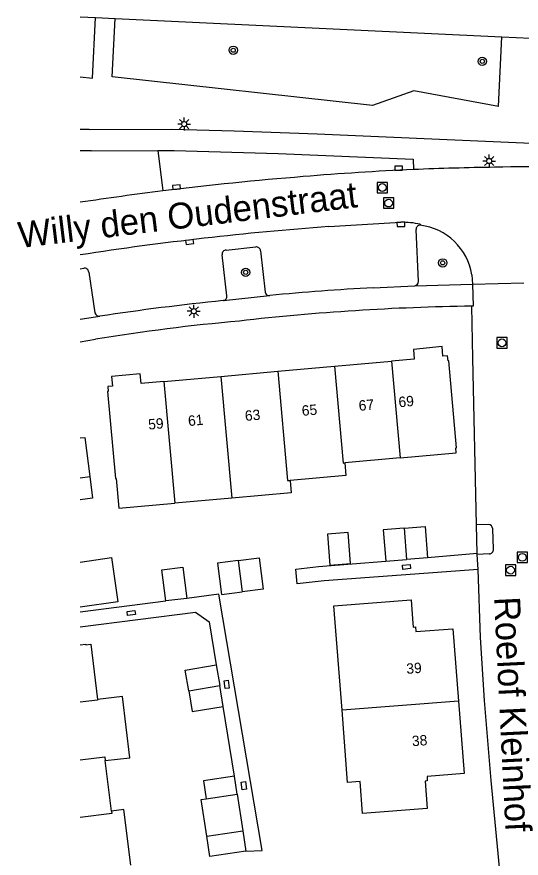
# Model space of a CAD drawing. Extents: x 132994 to 136000, y 393499 to 395512.
# Drawn here: x 132993.9 to 133042.5, y 394512.1 to 394593.1 of the extents above; entities that cross this region are included whole.
import ezdxf

# ---------------------------------------------------------------- set-up
doc = ezdxf.new("R2010")
doc.units = 0
for name, color, linetype in [('gg-afsc-hekwerk', 7, 'Continuous'), ('gg-anno-huisnummerreeks BGT', 7, 'Continuous'), ('gg-anno-openbare ruimte label', 7, 'Continuous'), ('gg-bbg-bijgebouw', 7, 'Continuous'), ('gg-bbg-hoofdgebouw', 7, 'Continuous'), ('gg-bbg-luifel en loopbrug', 7, 'Continuous'), ('gg-bbg-tussenscheiding', 7, 'Continuous'), ('gg-knt-verharding', 7, 'Continuous'), ('gg-knt-verharding nz', 7, 'Continuous'), ('gt-bbg-plantopografie pand', 7, 'Continuous'), ('gt-grn-groengrens', 7, 'Continuous'), ('gt-grn-weggrens', 7, 'Continuous'), ('gt-symb-boom', 7, 'Continuous'), ('gt-symb-kolk', 7, 'Continuous'), ('gt-symb-kolk center center', 7, 'Continuous'), ('gt-symb-lichtmast', 7, 'Continuous'), ('gt-symb-rioolschacht', 7, 'Continuous')]:
    doc.layers.add(name, color=color, linetype=linetype)

# ---------------------------------------------------------------- blocks, each defined once
blk = doc.blocks.new('gt0-BOOM')
at = {"layer": 'gt-symb-boom'}
for radius in [0.4, 0.2]:
    blk.add_circle((0, 0), radius, dxfattribs=at)
blk = doc.blocks.new('gt0-RS')
at = {"layer": 'gt-symb-rioolschacht'}
blk.add_lwpolyline([(-0.5, -0.5), (0.5, -0.5), (0.5, 0.5), (-0.5, 0.5)], close=True, dxfattribs=at)
blk.add_circle((0, 0), 0.375, dxfattribs=at)
blk = doc.blocks.new('gt0-KOLKCC')
at = {"layer": 'gt-symb-kolk center center'}
blk.add_lwpolyline([(-0.375, 0.2), (0.375, 0.2), (0.375, -0.2), (-0.375, -0.2)], close=True, dxfattribs=at)
blk = doc.blocks.new('gt0-KOLK')
at = {"layer": 'gt-symb-kolk'}
blk.add_lwpolyline([(0, 0), (0.375, 0), (0.375, 0.4), (-0.375, 0.4), (-0.375, 0), (0, 0)], dxfattribs=at)
blk = doc.blocks.new('gt0-LMAST')
at = {"layer": 'gt-symb-lichtmast'}
for p, q in [((-0.182, 0.173), (-0.447, 0.438)), ((-0.005, 0.246), (-0.005, 0.621)), ((0.172, 0.173), (0.437, 0.438)), ((-0.255, -0.004), (-0.63, -0.004)), ((-0.182, -0.181), (-0.447, -0.446)), ((-0.005, -0.254), (-0.005, -0.629)), ((0.437, -0.446), (0.172, -0.181)), ((0.245, -0.004), (0.62, -0.004))]:
    blk.add_line(p, q, dxfattribs=at)
blk.add_circle((-0.005, -0.004), 0.25, dxfattribs=at)

msp = doc.modelspace()

# ---------------------------------------------------------------- linework, layer by layer
at = {"layer": 'gg-afsc-hekwerk'}
for p, q in [((133000, 394593.143), (133001.465, 394593.074)), ((133001.465, 394593.074), (133003.352, 394592.985)), ((133003.352, 394592.985), (133040.64, 394591.221)), ((133040.64, 394591.221), (133043.422, 394591.089)), ((133038.276, 394541.422), (133033.484, 394541.002)), ((133000, 394535.811), (133008.249, 394536.845)), ((133014.88, 394519.969), (133013.779, 394526.687)), ((133015.971, 394512.733), (133017.555, 394512.783))]:
    msp.add_line(p, q, dxfattribs=at)
for points in [[(133038.364, 394539.889), (133023.529, 394538.785), (133020.9, 394538.486), (133020.771, 394539.921), (133022.987, 394540.156), (133029.454, 394540.681)], [(133017.555, 394512.783), (133013.37, 394537.493), (133010.27, 394537.1)], [(133000, 394534.352), (133011.108, 394535.758), (133012.414, 394534.821), (133013.11, 394530.682)]]:
    msp.add_lwpolyline(points, dxfattribs=at)
at = {"layer": 'gg-bbg-bijgebouw'}
for p, q in [((133033.484, 394541.002), (133031.469, 394540.842)), ((133029.454, 394540.681), (133031.469, 394540.842)), ((133010.27, 394537.1), (133008.249, 394536.845)), ((133013.11, 394530.682), (133013.445, 394528.685)), ((133013.779, 394526.687), (133013.445, 394528.685)), ((133015.142, 394518.231), (133014.88, 394519.969)), ((133012.146, 394517.779), (133015.142, 394518.231)), ((133012.195, 394514.166), (133015.676, 394514.691)), ((133015.676, 394514.691), (133015.971, 394512.733))]:
    msp.add_line(p, q, dxfattribs=at)
for points in [[(133031.229, 394543.855), (133029.214, 394543.695), (133029.454, 394540.681)], [(133031.229, 394543.855), (133033.244, 394544.014), (133033.484, 394541.002)], [(133015.241, 394540.751), (133017.241, 394541.01), (133017.624, 394537.995), (133015.615, 394537.739)], [(133015.241, 394540.751), (133013.241, 394540.491), (133013.623, 394537.486), (133015.615, 394537.739)], [(133008.249, 394536.845), (133007.869, 394539.853), (133009.89, 394540.11), (133010.27, 394537.1)], [(133010.452, 394528.183), (133010.115, 394530.18), (133013.11, 394530.682)], [(133010.452, 394528.183), (133010.789, 394526.186), (133013.779, 394526.687)], [(133014.88, 394519.969), (133011.884, 394519.517), (133012.146, 394517.779)], [(133015.971, 394512.733), (133012.49, 394512.208), (133012.195, 394514.166)]]:
    msp.add_lwpolyline(points, dxfattribs=at)
at = {"layer": 'gg-bbg-hoofdgebouw'}
for p, q in [((133024.52, 394559.473), (133030.004, 394559.963)), ((133013.552, 394558.495), (133019.036, 394558.984)), ((133019.036, 394558.984), (133024.52, 394559.473)), ((133008.068, 394558.006), (133013.552, 394558.495)), ((133030.846, 394550.628), (133025.51, 394550.145)), ((133000, 394548.721), (133000.917, 394548.841)), ((133014.609, 394546.768), (133009.126, 394546.274)), ((133003.006, 394516.604), (133002.411, 394521.466))]:
    msp.add_line(p, q, dxfattribs=at)
for points in [[(133030.846, 394550.628), (133036.253, 394551.117), (133036.209, 394551.605), (133036.269, 394551.61), (133035.53, 394559.991), (133035.47, 394559.985), (133035.423, 394560.483), (133034.958, 394560.439), (133034.883, 394561.359), (133032.123, 394561.077), (133032.206, 394560.159), (133030.004, 394559.963)], [(133008.068, 394558.006), (133005.861, 394557.809), (133005.771, 394558.733), (133003.004, 394558.465), (133003.092, 394557.562), (133002.64, 394557.518), (133002.687, 394557.03), (133002.628, 394557.024), (133003.39, 394548.653), (133003.447, 394548.658), (133003.703, 394545.786), (133009.126, 394546.274)], [(133000, 394552.554), (133000.422, 394552.609), (133000.917, 394548.841)], [(133025.51, 394550.145), (133025.617, 394548.953), (133020.227, 394548.471)], [(133020.227, 394548.471), (133020.325, 394547.282), (133014.609, 394546.768)], [(133025.239, 394526.323), (133024.46, 394536.391), (133031.908, 394536.968), (133032.051, 394535.134), (133032.111, 394534.334), (133032.311, 394534.349), (133032.35, 394533.904), (133035.932, 394534.167), (133036.473, 394527.196)], [(133000, 394532.617), (133000.526, 394532.681), (133000.533, 394532.621), (133001.013, 394532.678), (133001.659, 394527.336)], [(133002.411, 394521.466), (133004.78, 394521.74), (133004.055, 394527.631), (133001.659, 394527.336)], [(133036.473, 394527.196), (133037.015, 394520.224), (133033.441, 394519.944), (133033.468, 394519.498), (133033.249, 394519.48), (133033.468, 394516.86), (133027.219, 394516.376), (133026.986, 394519.461), (133025.778, 394519.367), (133025.239, 394526.323)], [(133004.877, 394511.392), (133004.198, 394516.766), (133003.006, 394516.604)]]:
    msp.add_lwpolyline(points, dxfattribs=at)
at = {"layer": 'gg-bbg-luifel en loopbrug'}
msp.add_line((133015.142, 394518.231), (133015.676, 394514.691), dxfattribs=at)
for points in [[(133000.917, 394548.841), (133001.191, 394546.75), (133000, 394546.594)], [(133000, 394540.601), (133003.024, 394541.021), (133003.606, 394536.766), (133000, 394536.264)], [(133012.195, 394514.166), (133011.661, 394517.706), (133012.146, 394517.779)]]:
    msp.add_lwpolyline(points, dxfattribs=at)
at = {"layer": 'gg-bbg-tussenscheiding'}
for p, q in [((133030.004, 394559.963), (133030.846, 394550.628)), ((133008.068, 394558.006), (133009.126, 394546.274)), ((133013.552, 394558.495), (133014.609, 394546.768)), ((133031.229, 394543.855), (133031.469, 394540.842)), ((133015.241, 394540.751), (133015.615, 394537.739)), ((133010.452, 394528.183), (133013.445, 394528.685)), ((133036.473, 394527.196), (133025.239, 394526.323))]:
    msp.add_line(p, q, dxfattribs=at)
for points in [[(133019.036, 394558.984), (133019.986, 394548.449), (133020.227, 394548.471)], [(133024.52, 394559.473), (133025.363, 394550.132), (133025.51, 394550.145)], [(133001.659, 394527.336), (133001.664, 394527.291), (133000, 394527.085)], [(133000, 394521.535), (133002.367, 394521.828), (133002.411, 394521.466)], [(133003.006, 394516.604), (133003.036, 394516.362), (133000, 394515.986)]]:
    msp.add_lwpolyline(points, dxfattribs=at)
at = {"layer": 'gg-knt-verharding'}
for p, q in [((133001.063, 394580.241), (133007.468, 394580.263)), ((133007.468, 394580.263), (133007.961, 394576.361)), ((133032.602, 394567.634), (133032.376, 394572.636)), ((133014.054, 394570.67), (133016.92, 394570.964)), ((133014.128, 394566.243), (133013.672, 394570.209)), ((133017.377, 394570.592), (133017.829, 394566.595)), ((133000, 394568.863), (133000.344, 394568.92)), ((133000.823, 394568.549), (133001.416, 394564.602)), ((133037.775, 394568.282), (133037.827, 394567.391)), ((133028.243, 394567.019), (133032.257, 394567.224)), ((133032.257, 394567.224), (133037.827, 394567.391)), ((133013.805, 394565.801), (133018.231, 394566.277)), ((133018.231, 394566.277), (133018.27, 394566.281)), ((133013.805, 394565.801), (133013.777, 394565.798)), ((133037.846, 394560.258), (133037.752, 394565.253)), ((133000, 394563.997), (133001.871, 394564.288)), ((133000, 394561.832), (133001.455, 394562.065)), ((133038.207, 394544.185), (133037.846, 394560.258)), ((133039.353, 394544.217), (133038.207, 394544.185)), ((133038.276, 394541.422), (133038.207, 394544.185)), ((133039.843, 394541.836), (133039.774, 394543.811)), ((133038.282, 394541.319), (133038.276, 394541.422)), ((133039.435, 394541.385), (133038.282, 394541.319))]:
    msp.add_line(p, q, dxfattribs=at)
for points in [[(133000.84, 394582.282), (133008.833, 394582.314), (133014.845, 394582.146), (133022.858, 394581.865), (133098.874, 394578.557), (133182.516, 394574.595)], [(133007.468, 394580.263), (133009.057, 394580.269), (133019.095, 394579.964), (133032.092, 394579.439), (133032.137, 394578.418)], [(133037.827, 394567.391), (133037.884, 394565.257), (133037.752, 394565.253)], [(133042.456, 394478.773), (133042.246, 394486.621), (133041.812, 394494.809), (133041.213, 394503.135), (133039.619, 394519.536), (133038.978, 394527.249), (133038.592, 394533.312), (133038.364, 394539.889)]]:
    msp.add_lwpolyline(points, dxfattribs=at)
for centre, radius, start, end in [((133000.49, 394523.482), 58.801, 89.65896, 90.47746), ((133000.974, 394486.221), 94.02, 89.9456, 90.5934), ((133043.478, 394316.007), 262.656, 92.47466, 94.79942), ((133043.38, 394319.1), 259.562, 90.75596, 92.48246), ((133044.971, 394371.221), 207.479, 87.93568, 91.3854), ((133045.981, 394270.645), 308.071, 94.55744, 97.08909), ((133045.944, 394271.001), 307.714, 97.09053, 98.58687), ((133032.791, 394572.646), 0.415, 90.95188, 181.3864), ((133032.083, 394567.333), 5.77, 9.46294, 83.0232), ((133016.983, 394570.574), 0.395, 2.55087, 99.15765), ((133014.077, 394570.262), 0.408, 93.22967, 187.47777), ((133000.404, 394568.503), 0.422, 6.32926, 98.15301), ((133037.843, 394369.532), 197.72, 92.78306, 95.68127), ((133032.201, 394567.622), 0.402, 278.07182, 1.76941), ((133013.749, 394566.181), 0.384, 278.33321, 9.35041), ((133018.21, 394566.664), 0.388, 190.25924, 273.04961), ((133038.931, 394319.775), 247.305, 95.83767, 98.61843), ((133001.847, 394564.74), 0.452, 197.70418, 273.07594), ((133040.691, 394342.977), 222.296, 90.75745, 96.54646), ((133032.385, 394373.418), 191.166, 95.1134, 99.31122), ((133039.349, 394543.791), 0.426, 2.65746, 89.42075), ((133039.415, 394541.813), 0.429, 272.69988, 3.03159)]:
    msp.add_arc(centre, radius, start, end, dxfattribs=at)
at = {"layer": 'gg-knt-verharding nz'}
for p, q in [((133023.975, 394572.921), (133030.913, 394573.342)), ((133032.79, 394573.146), (133032.784, 394573.061)), ((133038.364, 394539.889), (133038.282, 394541.319))]:
    msp.add_line(p, q, dxfattribs=at)
for centre, radius, start, end in [((133046.049, 394271.111), 302.617, 94.18311, 98.75269), ((133031.071, 394565.774), 7.569, 76.87756, 91.19977)]:
    msp.add_arc(centre, radius, start, end, dxfattribs=at)
at = {"layer": 'gt-bbg-plantopografie pand'}
msp.add_lwpolyline([(133024.076, 394540.309), (133026.07, 394540.461), (133025.842, 394543.452), (133023.848, 394543.3), (133024.076, 394540.309)], dxfattribs=at)
at = {"layer": 'gt-grn-groengrens'}
for p, q in [((133001.168, 394587.232), (133001.465, 394593.074)), ((133003.086, 394587.362), (133003.352, 394592.985)), ((133040.338, 394584.49), (133040.64, 394591.221)), ((133000, 394587.346), (133001.168, 394587.232))]:
    msp.add_line(p, q, dxfattribs=at)
msp.add_lwpolyline([(133040.338, 394584.49), (133032.168, 394585.999), (133028.187, 394584.584), (133003.086, 394587.362)], dxfattribs=at)
at = {"layer": 'gt-grn-weggrens'}
msp.add_line((133037.827, 394567.391), (133042.78, 394567.522), dxfattribs=at)

# ---------------------------------------------------------------- block references
at = {"layer": 'gt-symb-boom'}
for p in [(133014.747, 394589.922), (133038.767, 394588.853), (133034.954, 394569.432), (133015.949, 394568.513)]:
    msp.add_blockref('gt0-BOOM', p, dxfattribs=at)
at = {"layer": 'gt-symb-kolk'}
for p, rotation in [((133030.713, 394578.352), 1.775544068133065), ((133009.295, 394576.524), 5.69854861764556), ((133030.913, 394573.342), -178.6360724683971), ((133010.522, 394571.634), -172.58772645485)]:
    msp.add_blockref('gt0-KOLK', p, dxfattribs=dict(at, rotation=rotation))
at = {"layer": 'gt-symb-kolk center center'}
for p, rotation in [((133031.465, 394540.129), -173.8148636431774), ((133004.916, 394535.686), 6.826749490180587), ((133014.116, 394528.808), -83.6517872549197), ((133015.771, 394519.047), -82.20430279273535)]:
    msp.add_blockref('gt0-KOLKCC', p, dxfattribs=dict(at, rotation=rotation))
at = {"layer": 'gt-symb-lichtmast'}
for p in [(133010.024, 394582.808), (133039.437, 394579.248), (133010.95, 394564.772)]:
    msp.add_blockref('gt0-LMAST', p, dxfattribs=at)
at = {"layer": 'gt-symb-rioolschacht'}
for p in [(133029.135, 394576.69), (133029.73, 394575.191), (133040.666, 394561.723), (133042.622, 394541.05), (133041.492, 394539.815)]:
    msp.add_blockref('gt0-RS', p, dxfattribs=at)

# ---------------------------------------------------------------- texts
at = {"layer": 'gg-anno-huisnummerreeks BGT'}
for s, rotation, p in [('69', 5.1, (133030.73, 394555.51)), ('65', 5.1, (133021.403, 394554.677)), ('67', 5.1, (133026.889, 394555.167)), ('61', 5.1, (133010.435, 394553.699)), ('63', 5.1, (133015.919, 394554.188)), ('59', 5.1, (133006.59, 394553.356)), ('39', 4.4, (133031.478, 394529.813)), ('38', 4.4, (133032.02, 394522.842))]:
    msp.add_text(s, height=1, rotation=rotation, dxfattribs=at).set_placement(p)
at = {"layer": 'gg-anno-openbare ruimte label'}
for s, rotation, p in [('Willy den Oudenstraat', 6.9, (132994.164, 394570.854)), ('Roelof Kleinhof', 272.8, (133039.903, 394537.209))]:
    msp.add_text(s, height=2.5, rotation=rotation, dxfattribs=at).set_placement(p)

doc.saveas('drawing.dxf')
